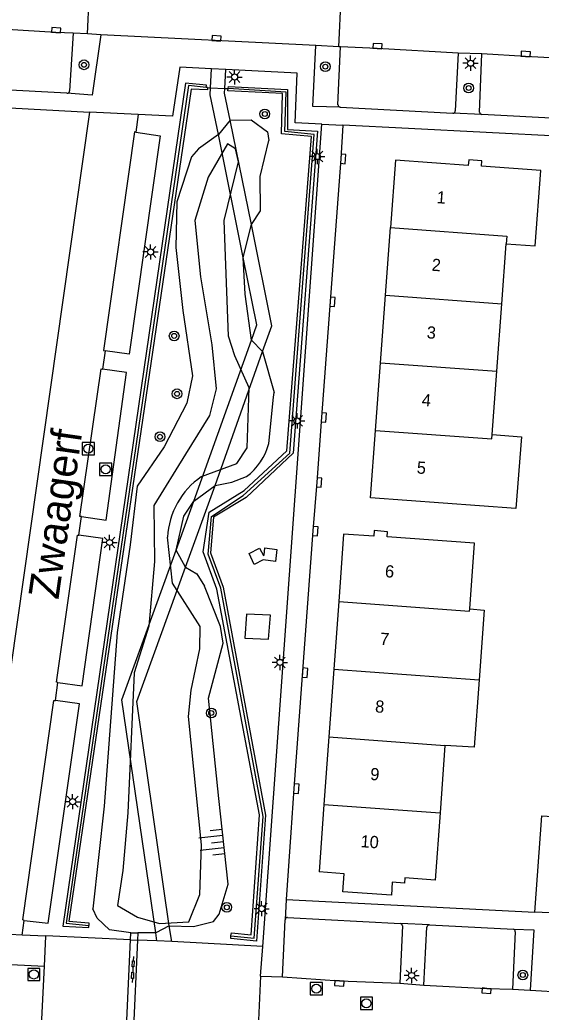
# Model space of a CAD drawing. Extents: x 125000 to 129004, y 397500 to 399008.
# Drawn here: x 127384.8 to 127427.6, y 397961.9 to 398043.3 of the extents above; entities that cross this region are included whole.
import ezdxf

# ---------------------------------------------------------------- set-up
doc = ezdxf.new("R2010")
doc.units = 0
for name, color, linetype in [('gg-afsc-erfafscheiding', 7, 'Continuous'), ('gg-afsc-faunaraster', 7, 'Continuous'), ('gg-afsc-hekwerk', 7, 'Continuous'), ('gg-afsc-lijn faunaraster', 7, 'Continuous'), ('gg-anno-huisnummerreeks BGT', 7, 'Continuous'), ('gg-anno-openbare ruimte label', 7, 'Continuous'), ('gg-bbg-bijgebouw', 7, 'Continuous'), ('gg-bbg-hoofdgebouw', 7, 'Continuous'), ('gg-bbg-tussenscheiding', 7, 'Continuous'), ('gg-knt-verharding', 7, 'Continuous'), ('gg-knt-verharding nz', 7, 'Continuous'), ('gg-kntw-bovenkant insteek waterloop', 7, 'Continuous'), ('gg-kntw-waterlijn', 7, 'Continuous'), ('gg-kwrk-kunstwerk niveau 01', 7, 'Continuous'), ('gt-grn-afwateringsgoot', 7, 'Continuous'), ('gt-grn-groengrens', 7, 'Continuous'), ('gt-grn-weggrens', 7, 'Continuous'), ('gt-symb-afwateringsgoot', 7, 'Continuous'), ('gt-symb-boom', 7, 'Continuous'), ('gt-symb-kolk', 7, 'Continuous'), ('gt-symb-lichtmast', 7, 'Continuous'), ('gt-symb-rioolschacht', 7, 'Continuous'), ('gt-symb-talud symbool', 7, 'Continuous')]:
    doc.layers.add(name, color=color, linetype=linetype)

# ---------------------------------------------------------------- blocks, each defined once
blk = doc.blocks.new('gt0-RS')
at = {"layer": 'gt-symb-rioolschacht'}
blk.add_lwpolyline([(-0.5, -0.5), (0.5, -0.5), (0.5, 0.5), (-0.5, 0.5)], close=True, dxfattribs=at)
blk.add_circle((0, 0), 0.375, dxfattribs=at)
blk = doc.blocks.new('gt0-KOLK')
at = {"layer": 'gt-symb-kolk'}
blk.add_lwpolyline([(0, 0), (0.375, 0), (0.375, 0.4), (-0.375, 0.4), (-0.375, 0), (0, 0)], dxfattribs=at)
blk = doc.blocks.new('gt0-LMAST')
at = {"layer": 'gt-symb-lichtmast'}
for p, q in [((-0.182, 0.173), (-0.447, 0.438)), ((-0.005, 0.246), (-0.005, 0.621)), ((0.172, 0.173), (0.437, 0.438)), ((-0.255, -0.004), (-0.63, -0.004)), ((-0.182, -0.181), (-0.447, -0.446)), ((-0.005, -0.254), (-0.005, -0.629)), ((0.437, -0.446), (0.172, -0.181)), ((0.245, -0.004), (0.62, -0.004))]:
    blk.add_line(p, q, dxfattribs=at)
blk.add_circle((-0.005, -0.004), 0.25, dxfattribs=at)
blk = doc.blocks.new('gt0-BOOM')
at = {"layer": 'gt-symb-boom'}
for radius in [0.4, 0.2]:
    blk.add_circle((0, 0), radius, dxfattribs=at)
blk = doc.blocks.new('gt0-TALUD_1')
at = {"layer": 'gt-symb-talud symbool'}
for p, q in [((-1, -1), (-1, 0)), ((-0.5, -2), (-0.5, 0)), ((0, -1), (0, 0)), ((0.5, -2), (0.5, 0)), ((1, -1), (1, 0))]:
    blk.add_line(p, q, dxfattribs=at)
blk = doc.blocks.new('gt0-AFWGT_1')
at = {"layer": 'gt-symb-afwateringsgoot'}
for p, q in [((-1.076, 0), (-0.726, 0)), ((-0.225, 0), (0.225, 0)), ((0.725, 0), (1.075, 0))]:
    blk.add_line(p, q, dxfattribs=at)
for points in [[(-0.726, 0.075), (-0.225, 0.075), (-0.225, -0.075), (-0.726, -0.075)], [(0.225, 0.075), (0.725, 0.075), (0.725, -0.075), (0.225, -0.075)]]:
    blk.add_lwpolyline(points, close=True, dxfattribs=at)

msp = doc.modelspace()

# ---------------------------------------------------------------- linework, layer by layer
at = {"layer": 'gg-afsc-erfafscheiding'}
for p, q in [((127407.034, 397976.675), (127406.628, 397971.165)), ((127406.628, 397971.165), (127427.052, 397970.152))]:
    msp.add_line(p, q, dxfattribs=at)
at = {"layer": 'gg-afsc-faunaraster'}
for p, q in [((127400.196, 398037.797), (127400.07, 398037.811)), ((127401.889, 398037.713), (127401.877, 398037.714))]:
    msp.add_line(p, q, dxfattribs=at)
for points in [[(127400.07, 398037.811), (127398.612, 398037.971), (127388.588, 397969.248), (127390.434, 397969.051)], [(127402.097, 397968.205), (127404.001, 397968.006), (127404.75, 397977.992), (127401.285, 397996.734), (127400.251, 397999.501), (127400.52, 398002.614), (127403.107, 398004.334), (127406.954, 398007.806), (127408.941, 398033.949), (127406.526, 398034.177), (127406.632, 398037.423), (127401.889, 398037.713)]]:
    msp.add_lwpolyline(points, dxfattribs=at)
at = {"layer": 'gg-afsc-hekwerk'}
msp.add_line((127435.445, 398033.476), (127416.683, 398034.439), dxfattribs=at)
at = {"layer": 'gg-afsc-lijn faunaraster'}
msp.add_line((127400.428, 398037.778), (127401.606, 398037.73), dxfattribs=at)
for points in [[(127400.196, 398037.797), (127400.337, 398037.782), (127400.428, 398037.778)], [(127401.606, 398037.73), (127401.667, 398037.727), (127401.877, 398037.714)]]:
    msp.add_lwpolyline(points, dxfattribs=at)
at = {"layer": 'gg-bbg-bijgebouw'}
msp.add_line((127430.724, 397969.943), (127427.052, 397970.152), dxfattribs=at)
msp.add_lwpolyline([(127427.052, 397970.152), (127427.61, 397978.054), (127429.336, 397977.932)], dxfattribs=at)
at = {"layer": 'gg-bbg-hoofdgebouw'}
for p, q in [((127414.788, 398020.761), (127415.196, 398026.306)), ((127424.337, 398020.059), (127424.702, 398024.983)), ((127414.381, 398015.216), (127414.788, 398020.761)), ((127423.926, 398014.514), (127424.337, 398020.059)), ((127413.973, 398009.671), (127414.381, 398015.216)), ((127423.542, 398009.327), (127423.926, 398014.514)), ((127410.955, 397995.617), (127410.552, 397990.071)), ((127410.552, 397990.071), (127410.148, 397984.526)), ((127410.148, 397984.526), (127409.745, 397978.98)), ((127419.674, 397983.823), (127419.269, 397978.278)), ((127409.745, 397978.98), (127409.341, 397973.435)), ((127411.4, 397973.291), (127409.341, 397973.435))]:
    msp.add_line(p, q, dxfattribs=at)
for points in [[(127424.702, 398024.983), (127427.081, 398024.814), (127427.535, 398030.999), (127422.67, 398031.352), (127422.693, 398031.788), (127421.621, 398031.875), (127421.587, 398031.411), (127415.604, 398031.851), (127415.196, 398026.306)], [(127423.542, 398009.327), (127425.943, 398009.143), (127425.492, 398003.262), (127413.565, 398004.126), (127413.973, 398009.671)], [(127421.708, 397995.026), (127422.093, 398000.405), (127414.921, 398000.931), (127414.958, 398001.343), (127413.874, 398001.441), (127413.834, 398000.999), (127411.359, 398001.162), (127410.955, 397995.617)], [(127421.708, 397995.026), (127422.889, 397994.93), (127422.469, 397989.204)], [(127422.469, 397989.204), (127422.062, 397983.667), (127419.674, 397983.823)], [(127419.269, 397978.278), (127418.867, 397972.769), (127416.385, 397972.951), (127416.344, 397972.505), (127415.351, 397972.596)], [(127415.351, 397972.596), (127415.278, 397971.542), (127411.298, 397971.818), (127411.4, 397973.291)]]:
    msp.add_lwpolyline(points, dxfattribs=at)
at = {"layer": 'gg-bbg-tussenscheiding'}
for p, q in [((127414.788, 398020.761), (127424.337, 398020.059)), ((127414.381, 398015.216), (127423.926, 398014.514)), ((127410.552, 397990.071), (127422.469, 397989.204)), ((127410.148, 397984.526), (127419.674, 397983.823)), ((127409.745, 397978.98), (127419.269, 397978.278))]:
    msp.add_line(p, q, dxfattribs=at)
for points in [[(127415.196, 398026.306), (127424.748, 398025.604), (127424.702, 398024.983)], [(127413.973, 398009.671), (127423.516, 398008.969), (127423.542, 398009.327)], [(127410.955, 397995.617), (127421.694, 397994.835), (127421.708, 397995.026)]]:
    msp.add_lwpolyline(points, dxfattribs=at)
at = {"layer": 'gg-knt-verharding'}
for p, q in [((127390.326, 398042.191), (127390.619, 398047.676)), ((127410.955, 398041.144), (127411.217, 398046.611)), ((127389.151, 398042.246), (127388.868, 398037.522)), ((127390.326, 398042.191), (127389.151, 398042.246)), ((127391.418, 398042.122), (127390.326, 398042.191)), ((127409.067, 398041.237), (127391.418, 398042.122)), ((127410.955, 398041.144), (127409.067, 398041.237)), ((127410.894, 398036.39), (127411.089, 398041.138)), ((127411.089, 398041.138), (127410.955, 398041.144)), ((127420.75, 398040.607), (127420.519, 398035.88)), ((127422.707, 398040.551), (127420.75, 398040.607)), ((127422.513, 398035.784), (127422.707, 398040.551)), ((127400.428, 398037.778), (127400.51, 398039.339)), ((127401.687, 398039.278), (127400.51, 398039.339)), ((127401.606, 398037.73), (127401.687, 398039.278)), ((127388.65, 398037.324), (127381.82, 398037.687)), ((127368.018, 398036.959), (127390.501, 398035.774)), ((127411.063, 398036.182), (127420.307, 398035.684)), ((127390.501, 398035.774), (127380.936, 397968.464)), ((127394.505, 398035.571), (127390.501, 398035.774)), ((127394.505, 398035.571), (127394.315, 398034.137)), ((127422.695, 398035.579), (127420.307, 398035.684)), ((127434.479, 398034.947), (127422.695, 398035.579)), ((127404.72, 397967.318), (127409.577, 398034.798)), ((127416.683, 398034.439), (127411.303, 398034.712)), ((127391.781, 398016.194), (127391.565, 398014.698)), ((127398.373, 397998.448), (127400.807, 398005.156)), ((127397.612, 397999.851), (127399.076, 398003.865)), ((127389.634, 398001.081), (127389.844, 398002.589)), ((127387.7, 397987.503), (127387.908, 397988.986)), ((127384.984, 397968.249), (127385.14, 397969.468)), ((127406.33, 397964.824), (127406.557, 397969.521)), ((127406.76, 397969.709), (127416.018, 397969.216)), ((127418.4, 397969.087), (127416.018, 397969.216)), ((127418.4, 397969.087), (127425.287, 397968.749)), ((127384.984, 397968.249), (127380.936, 397968.464)), ((127386.919, 397968.158), (127384.984, 397968.249)), ((127396.029, 397967.775), (127395.95, 397968.452)), ((127397.253, 397967.721), (127397.046, 397969.03)), ((127416.179, 397969.013), (127415.957, 397964.302)), ((127417.932, 397964.159), (127418.197, 397968.907)), ((127425.437, 397968.534), (127425.207, 397963.833)), ((127386.799, 397965.72), (127386.919, 397968.158)), ((127393.872, 397967.88), (127394.447, 397967.852)), ((127396.029, 397967.775), (127394.447, 397967.852)), ((127397.253, 397967.721), (127396.029, 397967.775)), ((127404.72, 397967.318), (127397.253, 397967.721)), ((127404.545, 397964.889), (127404.72, 397967.318)), ((127380.502, 397966.024), (127386.799, 397965.72)), ((127386.543, 397960.264), (127386.799, 397965.72)), ((127404.545, 397964.889), (127404.262, 397959.304)), ((127404.545, 397964.889), (127406.33, 397964.824)), ((127415.957, 397964.302), (127417.932, 397964.159)), ((127425.207, 397963.833), (127426.664, 397963.747)), ((127426.664, 397963.747), (127430.516, 397963.521))]:
    msp.add_line(p, q, dxfattribs=at)
for points in [[(127391.418, 398042.122), (127390.724, 398037.158), (127388.65, 398037.324)], [(127411.063, 398036.182), (127408.826, 398036.242), (127409.067, 398041.237)], [(127400.51, 398039.339), (127397.909, 398039.475), (127397.325, 398035.443), (127394.505, 398035.571)], [(127409.577, 398034.798), (127407.368, 398034.91), (127407.555, 398038.971), (127401.687, 398039.278)], [(127401.074, 398033.947), (127400.405, 398037.205), (127400.428, 398037.778)], [(127402.038, 398035.111), (127401.589, 398037.322), (127401.606, 398037.73)], [(127411.303, 398034.712), (127411.116, 398031.952), (127409.53, 398010.74), (127409.146, 398005.409), (127408.842, 398001.421), (127407.281, 397980.283), (127407.034, 397976.675)], [(127394.315, 398034.137), (127394.191, 398034.149), (127391.659, 398016.208), (127391.781, 398016.194)], [(127394.315, 398034.137), (127396.289, 398033.821), (127393.743, 398015.928), (127391.781, 398016.194)], [(127404.706, 398016.132), (127405.472, 398018.244), (127403.789, 398026.555)], [(127403.791, 398017.078), (127404.227, 398018.331), (127403.117, 398023.843)], [(127389.844, 398002.589), (127389.716, 398002.613), (127391.448, 398014.704), (127391.565, 398014.698)], [(127389.844, 398002.589), (127391.862, 398002.309), (127393.536, 398014.416), (127391.565, 398014.698)], [(127387.908, 397988.986), (127387.788, 397989.003), (127389.503, 398001.08), (127389.634, 398001.081)], [(127387.908, 397988.986), (127389.889, 397988.72), (127391.607, 398000.8), (127389.634, 398001.081)], [(127404.765, 397999.056), (127404.028, 397998.667), (127403.594, 397999.57), (127404.443, 398000.011), (127404.769, 397999.389), (127404.832, 397999.428), (127404.89, 398000.029), (127405.878, 397999.893), (127405.756, 397998.914), (127404.765, 397999.056)], [(127405.353, 397994.501), (127403.395, 397994.6), (127403.242, 397992.628), (127405.2, 397992.528), (127405.353, 397994.501)], [(127385.14, 397969.468), (127385.021, 397969.505), (127387.586, 397987.512), (127387.7, 397987.503)], [(127385.14, 397969.468), (127387.112, 397969.233), (127389.674, 397987.243), (127387.7, 397987.503)], [(127425.287, 397968.749), (127426.955, 397968.698), (127426.664, 397963.747)], [(127393.872, 397967.88), (127386.916, 397968.211), (127386.919, 397968.158)], [(127406.33, 397964.824), (127411.015, 397964.498), (127415.957, 397964.302)], [(127417.932, 397964.159), (127423.101, 397963.887), (127425.207, 397963.833)]]:
    msp.add_lwpolyline(points, dxfattribs=at)
for centre, radius, start, end in [((127388.661, 398037.531), 0.207, 266.91491, 357.58012), ((127411.078, 398036.367), 0.185, 172.83439, 265.35332), ((127420.311, 398035.892), 0.208, 268.84856, 356.65995), ((127422.708, 398035.774), 0.195, 176.93464, 266.26301), ((127406.754, 397969.512), 0.197, 88.122, 177.48406), ((127415.987, 397969.026), 0.193, 356.15216, 80.68395), ((127418.393, 397968.89), 0.197, 87.98343, 175.14334), ((127425.266, 397968.574), 0.176, 346.77501, 83.02998)]:
    msp.add_arc(centre, radius, start, end, dxfattribs=at)
at = {"layer": 'gg-knt-verharding nz'}
for points in [[(127389.151, 398042.246), (127387.749, 398042.304), (127381.923, 398042.654)], [(127420.75, 398040.607), (127414.117, 398040.994), (127411.089, 398041.138)], [(127434.864, 398039.891), (127426.286, 398040.349), (127422.707, 398040.551)]]:
    msp.add_lwpolyline(points, dxfattribs=at)
at = {"layer": 'gg-kntw-bovenkant insteek waterloop'}
for p, q in [((127404.5, 398030.504), (127405.225, 398033.439)), ((127404.706, 398016.132), (127405.644, 398012.785)), ((127405.214, 398008.593), (127405.603, 398012.387)), ((127405.603, 398012.387), (127405.644, 398012.785)), ((127402.182, 398005.417), (127403.375, 398005.877)), ((127400.807, 398005.156), (127402.182, 398005.417)), ((127395.95, 397968.452), (127394.474, 397968.434))]:
    msp.add_line(p, q, dxfattribs=at)
for points in [[(127402.038, 398035.111), (127403.767, 398035.154), (127405.095, 398034.155), (127405.225, 398033.439)], [(127401.074, 398033.947), (127399.441, 398032.769), (127398.866, 398032.109)], [(127398.866, 398032.109), (127397.667, 398028.412), (127397.58, 398024.681), (127398.156, 398019.49), (127398.941, 398014.151), (127398.481, 398011.904), (127396.622, 398008.308), (127394.404, 398005.078), (127393.847, 398000.274), (127392.77, 397993.076), (127391.713, 397978.831), (127390.784, 397970.424)], [(127403.789, 398026.555), (127404.545, 398027.682), (127404.5, 398030.504)], [(127403.791, 398017.078), (127403.283, 398020.85), (127403.117, 398023.843)], [(127397.612, 397999.851), (127398.252, 398002.626), (127399.076, 398003.865)], [(127398.373, 397998.448), (127399.32, 397997.888), (127399.933, 397996.886)], [(127401.137, 397969.987), (127401.889, 397972.43), (127401.126, 397979.471), (127400.268, 397987.699), (127401.467, 397992.196), (127401.26, 397993.567), (127399.933, 397996.886)], [(127393.899, 397968.449), (127392.15, 397968.676), (127391.123, 397969.647), (127390.784, 397970.424)], [(127397.046, 397969.03), (127399.029, 397968.974), (127400.686, 397969.366), (127401.137, 397969.987)]]:
    msp.add_lwpolyline(points, dxfattribs=at)
msp.add_arc((127400.376, 398009.888), 5.009, 306.78486, 345.01139, dxfattribs=at)
at = {"layer": 'gg-kntw-waterlijn'}
msp.add_lwpolyline([(127399.686, 398005.871), (127402.588, 398006.953), (127403.427, 398008.246), (127403.599, 398013.149), (127402.436, 398015.792), (127401.899, 398017.391), (127401.557, 398026.896), (127402.73, 398031.695), (127402.495, 398032.767), (127401.824, 398033.169), (127400.237, 398030.44), (127399.136, 398026.898), (127399.622, 398022.253), (127400.547, 398016.673), (127400.897, 398013.079), (127400.361, 398010.875), (127398.382, 398007.729), (127395.77, 398003.498), (127395.83, 397998.9), (127395.384, 397993.592), (127394.169, 397989.771), (127393.644, 397978.294), (127393.227, 397973.566), (127392.811, 397970.689), (127394.439, 397969.722), (127396.257, 397969.215), (127398.653, 397969.358), (127399.544, 397971.582), (127399.697, 397975.656), (127398.636, 397986.198), (127398.842, 397988.342), (127399.551, 397991.732), (127399.57, 397993.574), (127397.312, 397997.131), (127396.894, 398000.908)], dxfattribs=at)
msp.add_arc((127403.396, 398000.517), 6.514, 124.72177, 176.55724, dxfattribs=at)
at = {"layer": 'gg-kwrk-kunstwerk niveau 01'}
for p, q in [((127402.038, 398035.111), (127401.074, 398033.947)), ((127403.789, 398026.555), (127402.038, 398035.111)), ((127403.117, 398023.843), (127401.074, 398033.947)), ((127403.117, 398023.843), (127403.789, 398026.555)), ((127399.076, 398003.865), (127403.791, 398017.078)), ((127404.706, 398016.132), (127403.791, 398017.078)), ((127400.807, 398005.156), (127404.706, 398016.132)), ((127399.076, 398003.865), (127400.807, 398005.156)), ((127398.373, 397998.448), (127397.612, 397999.851)), ((127397.046, 397969.03), (127395.95, 397968.452))]:
    msp.add_line(p, q, dxfattribs=at)
for points in [[(127395.95, 397968.452), (127393.161, 397987.552), (127397.612, 397999.851)], [(127397.046, 397969.03), (127394.376, 397987.433), (127398.373, 397998.448)]]:
    msp.add_lwpolyline(points, dxfattribs=at)
at = {"layer": 'gt-grn-afwateringsgoot'}
for p, q in [((127393.872, 397967.88), (127393.899, 397968.449)), ((127393.899, 397968.449), (127394.474, 397968.434)), ((127394.474, 397968.434), (127394.447, 397967.852)), ((127393.496, 397959.833), (127393.872, 397967.88)), ((127394.447, 397967.852), (127394.074, 397959.809))]:
    msp.add_line(p, q, dxfattribs=at)
at = {"layer": 'gt-grn-groengrens'}
for points in [[(127400.07, 398037.811), (127400.092, 398037.998), (127398.377, 398038.159), (127388.319, 397968.982), (127390.441, 397968.872), (127390.434, 397969.051)], [(127400.196, 398037.797), (127400.178, 398037.606), (127398.855, 398037.651), (127388.799, 397969.395), (127390.443, 397969.267), (127390.434, 397969.051)], [(127402.097, 397968.205), (127402.155, 397968.438), (127403.765, 397968.291), (127404.445, 397978.112), (127400.951, 397996.641), (127399.822, 397999.695), (127400.31, 398002.961), (127403.181, 398004.736), (127406.7, 398007.981), (127408.707, 398033.785), (127406.262, 398034.001), (127406.346, 398037.297), (127401.865, 398037.515), (127401.877, 398037.714)], [(127401.889, 398037.713), (127401.899, 398037.881), (127406.747, 398037.641), (127406.745, 398034.355), (127409.208, 398034.222), (127407.226, 398007.802), (127403.347, 398004.147), (127400.676, 398002.545), (127400.429, 397999.629), (127401.479, 397996.8), (127404.94, 397978.088), (127404.211, 397967.772), (127402.108, 397967.992), (127402.097, 397968.205)]]:
    msp.add_lwpolyline(points, dxfattribs=at)
at = {"layer": 'gt-grn-weggrens'}
for p, q in [((127409.577, 398034.798), (127411.303, 398034.712)), ((127406.628, 397971.165), (127406.557, 397969.521))]:
    msp.add_line(p, q, dxfattribs=at)

# ---------------------------------------------------------------- block references
at = {"layer": 'gt-symb-afwateringsgoot', "xscale": 0.9999509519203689, "yscale": 0.999950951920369, "rotation": -92.65817557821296}
msp.add_blockref('gt0-AFWGT_1', (127394.059, 397965.43), dxfattribs=at)
at = {"layer": 'gt-symb-boom'}
for p in [(127390.051, 398039.662), (127409.856, 398039.512), (127421.615, 398037.755), (127404.886, 398035.628), (127397.45, 398017.419), (127397.688, 398012.668), (127396.291, 398009.144), (127400.492, 397986.477), (127401.768, 397970.536), (127426.062, 397964.98)]:
    msp.add_blockref('gt0-BOOM', p, dxfattribs=at)
at = {"layer": 'gt-symb-kolk'}
for p, rotation in [((127387.749, 398042.304), -3.4157465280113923), ((127400.915, 398041.641), -3.4157465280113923), ((127414.117, 398040.994), -3.4157465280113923), ((127426.286, 398040.349), -3.415746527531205), ((127411.116, 398031.952), -94.27305827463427), ((127410.24, 398020.224), -94.28110588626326), ((127409.53, 398010.74), -94.11896237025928), ((127409.146, 398005.409), -94.3621863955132), ((127408.842, 398001.421), -94.2080790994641), ((127407.986, 397989.799), -94.24026941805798), ((127407.281, 397980.283), -93.90909440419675), ((127411.015, 397964.498), 176.35822905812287), ((127423.101, 397963.887), 174.66601980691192)]:
    msp.add_blockref('gt0-KOLK', p, dxfattribs=dict(at, rotation=rotation))
at = {"layer": 'gt-symb-lichtmast'}
for p in [(127421.778, 398039.792), (127402.408, 398038.663), (127409.2, 398032.135), (127395.515, 398024.308), (127407.546, 398010.447), (127392.153, 398000.472), (127406.128, 397990.631), (127389.123, 397979.207), (127404.632, 397970.429), (127416.941, 397964.948)]:
    msp.add_blockref('gt0-LMAST', p, dxfattribs=at)
at = {"layer": 'gt-symb-rioolschacht'}
for p in [(127390.402, 398008.171), (127391.831, 398006.473), (127385.93, 397965.03), (127409.111, 397963.866), (127413.228, 397962.652)]:
    msp.add_blockref('gt0-RS', p, dxfattribs=at)
at = {"layer": 'gt-symb-talud symbool', "xscale": 1.0000679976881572, "yscale": 1.0000679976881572, "rotation": -83.68511557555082}
msp.add_blockref('gt0-TALUD_1', (127401.508, 397975.95), dxfattribs=at)

# ---------------------------------------------------------------- texts
at = {"layer": 'gg-anno-huisnummerreeks BGT'}
for s, p in [('1', (127418.965, 398028.314)), ('2', (127418.557, 398022.769)), ('3', (127418.15, 398017.225)), ('4', (127417.742, 398011.679)), ('5', (127417.334, 398006.134)), ('6', (127414.723, 397997.628)), ('7', (127414.32, 397992.083)), ('8', (127413.916, 397986.537)), ('9', (127413.513, 397980.992)), ('10', (127412.721, 397975.475))]:
    msp.add_text(s, height=1, rotation=355.8, dxfattribs=at).set_placement(p)
at = {"layer": 'gg-anno-openbare ruimte label'}
msp.add_text('Zwaagerf', height=2.5, rotation=81.9, dxfattribs=at).set_placement((127387.946, 397995.736))

doc.saveas('drawing.dxf')
